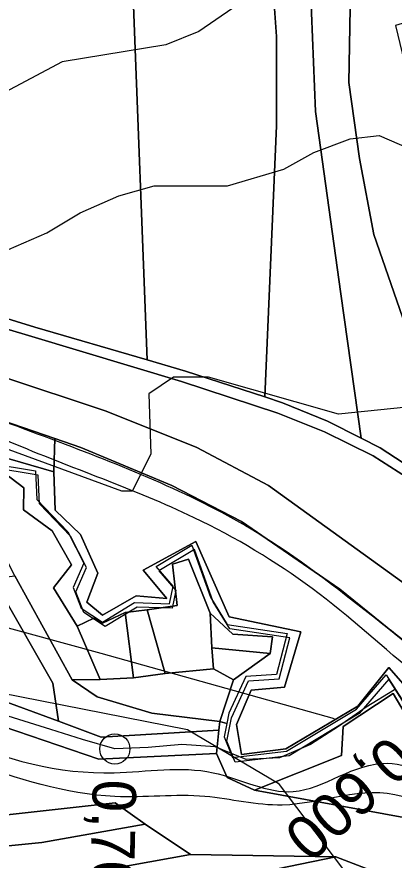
# Model space of a CAD drawing. Extents: x -510989 to -501240, y -1184665 to -1176098.
# Drawn here: x -503846.8 to -503734.2, y -1180716 to -1180464.6 of the extents above; entities that cross this region are included whole.
import ezdxf

# ---------------------------------------------------------------- set-up
doc = ezdxf.new("R2010")
doc.units = 0
for name, color, linetype in [('NAVRH_revitalizace_toku', 7, 'Continuous'), ('orna_puda', 7, 'Continuous'), ('ostatni_plocha_x_draha', 7, 'Continuous'), ('ostatni_plocha_x_neplodna_puda', 7, 'Continuous'), ('ostatni_plocha_x_ostatni_komunikace', 7, 'Continuous'), ('ostatni_plocha_x_silnice', 7, 'Continuous'), ('popis', 7, 'Continuous'), ('STAV_zaplavove_uzemi', 7, 'Continuous'), ('trasovani_toku', 7, 'Continuous'), ('trvaly_travni_porost', 7, 'Continuous'), ('vodni_plocha_x_vodni_tok_v_koryt_prir_n_upr', 7, 'Continuous'), ('vrstevnice_01', 7, 'Continuous'), ('vrstevnice_02', 7, 'Continuous')]:
    doc.layers.add(name, color=color, linetype=linetype)

msp = doc.modelspace()

# ---------------------------------------------------------------- linework, layer by layer
at = {"layer": 'NAVRH_revitalizace_toku'}
msp.add_lwpolyline([(-503969.95, -1180642.09), (-503927.27, -1180634.75), (-503867.26, -1180641.91), (-503821.69, -1180654.25), (-503752.11, -1180673.74)], dxfattribs=at)
at = {"layer": 'orna_puda'}
for points in [[(-503765.09, -1180365.76), (-503762.45, -1180381.47), (-503760.37, -1180423.43), (-503758.83, -1180463.39), (-503757.69, -1180492.82), (-503750.14, -1180547.15), (-503744.07, -1180590.17), (-503754.07, -1180585.16), (-503767.53, -1180579.65), (-503772.8, -1180577.92), (-503769.26, -1180497.09), (-503769.34, -1180470.46), (-503769.94, -1180462.16), (-503764.35, -1180461.35), (-503766.87, -1180435.22), (-503768.06, -1180376.63), (-503771.03, -1180376.52), (-503772.81, -1180368.05), (-503769.18, -1180366.9)], [(-503772.81, -1180368.05), (-503771.03, -1180376.52), (-503772.67, -1180436.87), (-503770.64, -1180452.21), (-503769.94, -1180462.16), (-503769.34, -1180470.46), (-503769.26, -1180497.09), (-503772.8, -1180577.92), (-503796.47, -1180570.18), (-503807.92, -1180566.86), (-503812.14, -1180456.03), (-503816.01, -1180376.68)]]:
    msp.add_lwpolyline(points, close=True, dxfattribs=at)
at = {"layer": 'ostatni_plocha_x_draha'}
for points in [[(-504050.38, -1180529.2), (-504011.3, -1180526.7), (-503991.91, -1180525.26), (-503972.65, -1180526.94), (-503942.7, -1180531.97), (-503920.4, -1180536.44), (-503878.69, -1180549.11), (-503842.28, -1180559.88), (-503797.62, -1180573.3), (-503768.92, -1180582.78), (-503755.03, -1180588.3), (-503740.5, -1180595.42), (-503728.04, -1180603.41), (-503696.54, -1180625.52), (-503684.47, -1180634.75), (-503671.84, -1180646.84), (-503660.86, -1180660.05), (-503645.78, -1180680.44), (-503636.8, -1180694.49), (-503624.93, -1180717.25)], [(-503536.64, -1180850.18), (-503560.57, -1180820.77), (-503579.71, -1180795.62), (-503597.29, -1180777.84), (-503641.82, -1180728.5), (-503675.8, -1180687.66), (-503699.02, -1180661.49), (-503714.51, -1180645.55), (-503771.73, -1180604.31), (-503793.07, -1180592.97), (-503820.15, -1180582.16), (-503851.54, -1180571.67), (-503897.34, -1180555.49), (-503936.67, -1180546.45), (-503962.9, -1180542.96), (-503983.6, -1180531.11), (-503992.96, -1180529.75), (-504016.96, -1180533.2), (-504032.06, -1180536.14), (-504051.35, -1180540.4)], [(-504050.53, -1180715.17), (-503994.39, -1180690.6), (-503992.99, -1180695.12), (-503985.88, -1180692.95), (-503973.84, -1180689.11), (-503957.35, -1180683.97), (-503948.66, -1180681.12), (-503928.99, -1180675.68), (-503917.92, -1180673.46), (-503909.8, -1180672), (-503892.82, -1180670.42), (-503889.47, -1180670.16), (-503878.59, -1180670.9), (-503863.19, -1180671.95), (-503822.35, -1180685.85), (-503787.22, -1180684.15), (-503784.06, -1180691.38), (-503775.83, -1180695.17), (-503729.09, -1180703.71), (-503708.13, -1180713.81), (-503705.69, -1180714.15), (-503707.85, -1180720.08)], [(-503734.33, -1180721.65), (-503751.58, -1180714.96), (-503794.99, -1180714.3), (-503808.49, -1180705.28), (-503817.5, -1180698.91), (-503854.29, -1180703), (-503854.59, -1180698.53), (-503898.88, -1180697.77), (-503920.25, -1180701.03), (-503954.25, -1180710.8), (-503989.35, -1180721.46)]]:
    msp.add_lwpolyline(points, dxfattribs=at)
at = {"layer": 'ostatni_plocha_x_neplodna_puda'}
msp.add_lwpolyline([(-503749.43, -1180676.12), (-503734.45, -1180666.3), (-503727.32, -1180678.41), (-503708.01, -1180692.34), (-503705.91, -1180699.7), (-503708.13, -1180713.81), (-503729.09, -1180703.71), (-503775.83, -1180695.17), (-503749.95, -1180684.76)], close=True, dxfattribs=at)
at = {"layer": 'ostatni_plocha_x_ostatni_komunikace'}
for points in [[(-504051.14, -1180525.96), (-504032.16, -1180524.67), (-504012.08, -1180523.31), (-503992.58, -1180522.08), (-503984.03, -1180522.66), (-503971.77, -1180523.59), (-503964.41, -1180524.89), (-503942.14, -1180528.82), (-503919.43, -1180533.57), (-503877.43, -1180546.1), (-503852.44, -1180553.76), (-503841.4, -1180557.14), (-503807.92, -1180566.86), (-503796.47, -1180570.18), (-503772.8, -1180577.92), (-503767.53, -1180579.65), (-503754.07, -1180585.16), (-503744.07, -1180590.17), (-503738.37, -1180593.05), (-503724.98, -1180601.86)], [(-503624.93, -1180717.25), (-503636.8, -1180694.49), (-503645.78, -1180680.44), (-503660.86, -1180660.05), (-503671.84, -1180646.84), (-503684.47, -1180634.75), (-503696.54, -1180625.52), (-503728.04, -1180603.41), (-503740.5, -1180595.42), (-503755.03, -1180588.3), (-503768.92, -1180582.78), (-503797.62, -1180573.3), (-503842.28, -1180559.88), (-503878.69, -1180549.11), (-503920.4, -1180536.44), (-503942.7, -1180531.97), (-503972.65, -1180526.94), (-503991.91, -1180525.26), (-504011.3, -1180526.7), (-504050.38, -1180529.2)]]:
    msp.add_lwpolyline(points, dxfattribs=at)
at = {"layer": 'ostatni_plocha_x_silnice'}
msp.add_lwpolyline([(-503723.72, -1180656.77), (-503750.38, -1180635.24), (-503779.78, -1180615.05), (-503800.58, -1180604.27), (-503827.69, -1180593), (-503835.46, -1180590.34), (-503870.6, -1180578.32), (-503902.52, -1180567.39), (-503920.01, -1180563.08), (-503939.86, -1180558.18), (-503944.5, -1180557.55), (-503945.09, -1180554.04), (-503946.18, -1180547.54), (-503951.51, -1180546.09), (-503962.9, -1180542.96), (-503936.67, -1180546.45), (-503897.34, -1180555.49), (-503851.54, -1180571.67), (-503820.15, -1180582.16), (-503793.07, -1180592.97), (-503771.73, -1180604.31), (-503714.51, -1180645.55)], dxfattribs=at)
at = {"layer": 'popis'}
msp.add_lwpolyline([(-503725.2, -1180678.58), (-503735.77, -1180662.04), (-503744.68, -1180672.27), (-503765.55, -1180684.85), (-503781.63, -1180686.73), (-503784.15, -1180680.56), (-503782.76, -1180673.52), (-503777.64, -1180662.54), (-503768.5, -1180661.98), (-503765.31, -1180649.72), (-503783.24, -1180647.04), (-503788.22, -1180638.94), (-503793.75, -1180623.42), (-503804.46, -1180629.73), (-503799.31, -1180635.59), (-503800.43, -1180640.88), (-503810.91, -1180640.54), (-503820.43, -1180646.37), (-503826.76, -1180642.14), (-503829.21, -1180635.98), (-503825.97, -1180628.76), (-503830.79, -1180619.39), (-503840.03, -1180609.81), (-503840.45, -1180601.19), (-503854.39, -1180598.91)], dxfattribs=at)
at = {"layer": 'STAV_zaplavove_uzemi'}
for points in [[(-504540.1, -1180857.4), (-504577.6, -1180869.9), (-504578.56, -1180860.28), (-504550.67, -1180843.94), (-504523.75, -1180837.2), (-504478.55, -1180823.74), (-504444.9, -1180804.51), (-504446.82, -1180793.93), (-504446.82, -1180779.51), (-504445.86, -1180755.47), (-504441.05, -1180745.85), (-504426.63, -1180754.51), (-504417.97, -1180766.04), (-504413.17, -1180777.58), (-504398.74, -1180788.16), (-504367.97, -1180786.24), (-504329.51, -1180770.85), (-504283.35, -1180754.51), (-504262.2, -1180724.7), (-504238.16, -1180694.89), (-504218.92, -1180663.15), (-504185.27, -1180631.42), (-504166.04, -1180606.42), (-504143.92, -1180591.03), (-504113.15, -1180572.76), (-504085.26, -1180570.84), (-504067.95, -1180564.11), (-504042.95, -1180584.3), (-504041.99, -1180609.3), (-504034.29, -1180620.84), (-504019.87, -1180632.38), (-503985.25, -1180627.57), (-503970.83, -1180622.77), (-503966.98, -1180607.38), (-503969.87, -1180574.69), (-503950.64, -1180559.3), (-503899.67, -1180566.99), (-503832.36, -1180592), (-503773.38, -1180619.38), (-503737.54, -1180645.61), (-503699.95, -1180679.7), (-503682.47, -1180704.18), (-503669.35, -1180719.04), (-503664.11, -1180725.16), (-503685.09, -1180722.54), (-503689.46, -1180721.66), (-503691.21, -1180741.77), (-503665.86, -1180776.74), (-503654.49, -1180807.33), (-503622.15, -1180837.93), (-503605.54, -1180857.16), (-503581.94, -1180873.77), (-503569.7, -1180887.76), (-503551.34, -1180899.12), (-503533.86, -1180905.24), (-503519.87, -1180914.86), (-503521.62, -1180886.01), (-503509.38, -1180869.4), (-503486.65, -1180862.41), (-503463.92, -1180863.28), (-503442.94, -1180864.15), (-503421.09, -1180871.15), (-503407.1, -1180879.02), (-503403.6, -1180885.13), (-503432.45, -1180912.23), (-503450.81, -1180934.96), (-503458.68, -1180948.07), (-503460.51, -1180958), (-503445.13, -1180968.57), (-503429.74, -1180958.96), (-503410.51, -1180930.11), (-503389.35, -1180907.03), (-503369.16, -1180886.84), (-503347.04, -1180874.34), (-503333.58, -1180868.57), (-503300.89, -1180867.61), (-503271.08, -1180854.15), (-503218.19, -1180816.64), (-503177.8, -1180772.41), (-503136.45, -1180737.79), (-503127.8, -1180727.21), (-503108.57, -1180722.41), (-503094.14, -1180728.18), (-503074.91, -1180728.18), (-503051.83, -1180714.71), (-503035.48, -1180702.21), (-503022.02, -1180736.83), (-503014.33, -1180767.6), (-503006.64, -1180784.91), (-502997.02, -1180789.72), (-502932.59, -1180779.14)], [(-503691.1, -1180709.63), (-503698.14, -1180689.92), (-503726.29, -1180661.77), (-503758.67, -1180635.02), (-503793.87, -1180613.9), (-503848.78, -1180591.37), (-503885.38, -1180575.88), (-503937.22, -1180564.11), (-503952.58, -1180564.11), (-503964.1, -1180580.75), (-503962.82, -1180602.51), (-503964.1, -1180625.54), (-503990.97, -1180635.78), (-504028.09, -1180635.78), (-504080.57, -1180656.26), (-504118.96, -1180675.46), (-504153.52, -1180702.34), (-504177.84, -1180745.85), (-504193.2, -1180768.89), (-504226.47, -1180789.37), (-504318.63, -1180820.09), (-504383.9, -1180844.41), (-504463.25, -1180867.44), (-504524.69, -1180885.36), (-504582.26, -1180902.78), (-504631.98, -1180942.98), (-504690.15, -1180991.64), (-504735.64, -1181042.41), (-504756.79, -1181076.26), (-504777.95, -1181112.22)], [(-504594.17, -1181642.09), (-504629.77, -1181535.28), (-504650.39, -1181443.46), (-504674.75, -1181355.39), (-504706.6, -1181265.44), (-504719.72, -1181182.99), (-504747.83, -1181113.66), (-504727.29, -1181064.42), (-504683.65, -1181020.77), (-504624.52, -1180967.28), (-504575.24, -1180927.85), (-504544.27, -1180915.18), (-504445.72, -1180881.39), (-504404.89, -1180867.31), (-504292.26, -1180829.3), (-504179.63, -1180791.29), (-504099.38, -1180734.98), (-504020.54, -1180698.37), (-503957.18, -1180675.84), (-503893.83, -1180664.58), (-503865.67, -1180678.66), (-503817.8, -1180689.92), (-503788.24, -1180689.92), (-503764.3, -1180695.55), (-503736.15, -1180687.11), (-503717.85, -1180698.37), (-503716.44, -1180708.23)], [(-502250.32, -1184002.61), (-502355.07, -1183875.41), (-502442.37, -1183790.61), (-502477.29, -1183700.82), (-502532.16, -1183578.61), (-502567.08, -1183448.91), (-502626.05, -1183402.34), (-502705.41, -1183380.59), (-502814.2, -1183349.87), (-502882.03, -1183297.39), (-502931.95, -1183237.24), (-503042.02, -1183107.97), (-503139.64, -1183018.94), (-503222.14, -1182957.59), (-503308.56, -1182839.96), (-503316.24, -1182784.92), (-503330.32, -1182756.77), (-503348.24, -1182719.65), (-503334.16, -1182651.82), (-503323.92, -1182595.5), (-503313.68, -1182526.39), (-503294.1, -1182480.5), (-503251.86, -1182396.03), (-503229.34, -1182314.37), (-503216.1, -1182227.15), (-503242.43, -1182174.5), (-503271.86, -1182129.59), (-503287.34, -1182081.58), (-503343.88, -1182028.1), (-503361.79, -1182008.91), (-503396.35, -1181952.59), (-503442.43, -1181933.39), (-503497.46, -1181888.6), (-503525.62, -1181860.44), (-503528.18, -1181837.4), (-503548.66, -1181767.01), (-503558.9, -1181729.89), (-503576.82, -1181682.53), (-503578.1, -1181621.1), (-503567.86, -1181572.46), (-503552.5, -1181536.63), (-503538.04, -1181458.36), (-503518.33, -1181411.9), (-503509.88, -1181341.51), (-503497.21, -1181207.63), (-503499.77, -1181097.56), (-503498.02, -1181031.35), (-503510.82, -1180970.85), (-503549.22, -1180952.23), (-503571.32, -1180940.6), (-503605.07, -1180937.11), (-503651.61, -1180939.44), (-503671.39, -1180917.33), (-503679.53, -1180892.89), (-503713.27, -1180871.95), (-503727.24, -1180859.15), (-503734.22, -1180833.55), (-503728.4, -1180799.81), (-503741.2, -1180770.72), (-503722.82, -1180725.17), (-503721.54, -1180703.41), (-503731.78, -1180697.01), (-503767.61, -1180699.57), (-503790.65, -1180697.01), (-503817.53, -1180697.01), (-503861.04, -1180686.77), (-503889.2, -1180675.25), (-503900.72, -1180668.85), (-503953.2, -1180679.09), (-503997.99, -1180697.01), (-504063.27, -1180722.61), (-504109.34, -1180749.49), (-504142.62, -1180776.36), (-504177.18, -1180796.84), (-504211.73, -1180817.32), (-504414.98, -1180961.5), (-504472.7, -1180998.11), (-504544.51, -1181068.5), (-504600.82, -1181143.12), (-504621.94, -1181196.62), (-504641.65, -1181267.01), (-504660.25, -1181350.62), (-504634.7, -1181398.32), (-504617.66, -1181447.72), (-504600.62, -1181492.01), (-504587, -1181548.23), (-504592.11, -1181628.29), (-504569.96, -1181682.81), (-504568.26, -1181664.07), (-504554.63, -1181621.48), (-504547.82, -1181597.63)]]:
    msp.add_spline(points, degree=3, dxfattribs=at)
at = {"layer": 'trasovani_toku'}
for p, q in [((-503734.07, -1180665.19), (-503742.59, -1180670.41)), ((-503742.59, -1180670.41), (-503750.82, -1180676.1)), ((-503846.23, -1180674.03), (-503855.78, -1180671.07)), ((-503836.68, -1180677), (-503846.23, -1180674.03)), ((-503827.16, -1180680.06), (-503836.68, -1180677)), ((-503750.82, -1180676.1), (-503759.2, -1180681.55)), ((-503817.55, -1180682.84), (-503827.16, -1180680.06)), ((-503807.56, -1180682.39), (-503817.55, -1180682.84)), ((-503797.6, -1180681.49), (-503807.56, -1180682.39)), ((-503787.63, -1180682.21), (-503797.6, -1180681.49)), ((-503778.38, -1180686), (-503787.63, -1180682.21)), ((-503759.2, -1180681.55), (-503768.39, -1180685.5)), ((-503768.39, -1180685.5), (-503778.38, -1180686))]:
    msp.add_line(p, q, dxfattribs=at)
msp.add_circle((-503817.55, -1180682.84), 4.5, dxfattribs=at)
at = {"layer": 'trvaly_travni_porost'}
for points in [[(-503757.65, -1180363.7), (-503753.52, -1180387.27), (-503746.91, -1180439.71), (-503747.73, -1180484.15), (-503744.57, -1180506.85), (-503740.31, -1180529.44), (-503729.16, -1180561.58), (-503716.52, -1180607.77), (-503724.98, -1180601.86), (-503738.37, -1180593.05), (-503744.07, -1180590.17), (-503750.14, -1180547.15), (-503757.69, -1180492.82), (-503758.83, -1180463.39), (-503760.37, -1180423.43), (-503762.45, -1180381.47), (-503765.09, -1180365.76)], [(-503816.01, -1180376.68), (-503812.14, -1180456.03), (-503807.92, -1180566.86), (-503841.4, -1180557.14), (-503852.44, -1180553.76), (-503854.17, -1180536.75), (-503860.36, -1180403.19), (-503861.57, -1180383.19)], [(-503729.53, -1180448.69), (-503725.47, -1180464.73), (-503733.78, -1180467.17), (-503723.22, -1180510.94), (-503709.35, -1180556.54), (-503695.26, -1180597.21), (-503688.13, -1180596.99), (-503679.01, -1180626.08), (-503671.81, -1180626.52), (-503669.23, -1180643.33), (-503670.51, -1180641.89), (-503682.52, -1180632.67), (-503694.15, -1180623.39), (-503716.52, -1180607.77), (-503729.16, -1180561.58), (-503740.31, -1180529.44), (-503744.57, -1180506.85), (-503747.73, -1180484.15), (-503746.91, -1180439.71)], [(-503877.13, -1180578.51), (-503870.6, -1180578.32), (-503835.46, -1180590.34), (-503835.77, -1180600.25), (-503852.67, -1180595.35), (-503866.55, -1180583.97), (-503869.62, -1180597.91), (-503868.01, -1180607.45), (-503873.83, -1180615.96), (-503877.97, -1180632.59), (-503894.93, -1180628.28), (-503897.09, -1180620.09), (-503913, -1180613.29), (-503920.21, -1180600.91), (-503919.66, -1180589.14), (-503876.03, -1180591.81)], [(-503866.63, -1180588.13), (-503858.09, -1180601.01), (-503850.61, -1180600.55), (-503844.7, -1180605.02), (-503844.77, -1180611.52), (-503836.23, -1180617.77), (-503830.46, -1180627.98), (-503835.88, -1180634.76), (-503828.82, -1180646.25), (-503821.97, -1180662.15), (-503830.28, -1180662.27), (-503847.36, -1180631.19), (-503867.47, -1180591.65)], [(-503795.6, -1180626.24), (-503789.09, -1180642.34), (-503788.58, -1180652.69), (-503788.08, -1180658.99), (-503802.53, -1180660.31), (-503807.88, -1180641.33), (-503798.96, -1180640.07), (-503800.32, -1180627.74)], [(-503877.17, -1180635), (-503847.36, -1180631.19), (-503830.28, -1180662.27), (-503822.79, -1180667.33), (-503806.5, -1180672.2), (-503786.19, -1180674.61), (-503786.48, -1180677.26), (-503821.66, -1180679.28), (-503834.36, -1180674.54), (-503836.06, -1180663.26), (-503852.2, -1180635.23), (-503878.62, -1180641.18)], [(-503852.2, -1180635.23), (-503836.06, -1180663.26), (-503834.36, -1180674.54), (-503874.46, -1180659.82), (-503882.22, -1180658.11), (-503889.6, -1180656.92), (-503892.15, -1180642.93), (-503884.47, -1180643.32), (-503878.62, -1180641.18)], [(-503814.45, -1180642.15), (-503811.99, -1180661.62), (-503821.97, -1180662.15), (-503828.82, -1180646.25), (-503823.86, -1180643.87), (-503821.2, -1180645.39)], [(-503807.88, -1180641.33), (-503802.53, -1180660.31), (-503811.99, -1180661.62), (-503814.45, -1180642.15)], [(-503789.09, -1180642.34), (-503782.33, -1180648.58), (-503770.46, -1180649.43), (-503771.24, -1180654.4), (-503788.58, -1180652.69)], [(-503788.58, -1180652.69), (-503771.24, -1180654.4), (-503782.14, -1180662.28), (-503788.08, -1180658.99)], [(-503788.08, -1180658.99), (-503782.14, -1180662.28), (-503786.19, -1180674.61), (-503806.5, -1180672.2), (-503822.79, -1180667.33), (-503830.28, -1180662.27), (-503821.97, -1180662.15), (-503811.99, -1180661.62), (-503802.53, -1180660.31)]]:
    msp.add_lwpolyline(points, close=True, dxfattribs=at)
for points in [[(-503729.42, -1180665.8), (-503735.76, -1180658.6), (-503745.03, -1180670.13), (-503766.55, -1180682.82), (-503779.74, -1180684.51), (-503781.22, -1180675.57), (-503776.89, -1180665.28), (-503766.94, -1180664.43), (-503762, -1180647.89), (-503783.44, -1180643.43), (-503793.36, -1180620.96), (-503809.07, -1180629.52), (-503802.06, -1180638.02), (-503811.21, -1180637.21), (-503821.22, -1180642.98), (-503825.94, -1180639.13), (-503822.6, -1180630.48), (-503827.82, -1180618.89), (-503835.37, -1180611.68), (-503835.77, -1180600.25), (-503835.46, -1180590.34), (-503827.69, -1180593), (-503800.58, -1180604.27), (-503779.78, -1180615.05), (-503750.38, -1180635.24), (-503723.72, -1180656.77)], [(-504043.63, -1180761.77), (-504011.5, -1180742.64), (-503975.8, -1180726.36), (-503939.39, -1180714.5), (-503902.1, -1180707.33), (-503877.16, -1180705.4), (-503854.29, -1180703), (-503817.5, -1180698.91), (-503808.49, -1180705.28), (-503839.35, -1180710.77), (-503864.26, -1180713.18), (-503883.3, -1180715.93), (-503904.17, -1180716.89), (-503942.31, -1180725.3), (-503977.3, -1180737.63), (-504004.99, -1180751.36), (-504042.72, -1180773.54)], [(-504042.72, -1180773.54), (-504004.99, -1180751.36), (-503977.3, -1180737.63), (-503942.31, -1180725.3), (-503904.17, -1180716.89), (-503883.3, -1180715.93), (-503864.26, -1180713.18), (-503839.35, -1180710.77), (-503808.49, -1180705.28), (-503794.99, -1180714.3), (-503837.47, -1180721.93), (-503874.52, -1180727.1), (-503902.61, -1180728.83), (-503932.95, -1180734.75), (-503973.31, -1180747.67), (-504005.62, -1180763.69), (-504037.66, -1180782.1)], [(-504037.66, -1180782.1), (-504005.62, -1180763.69), (-503973.31, -1180747.67), (-503932.95, -1180734.75), (-503902.61, -1180728.83), (-503874.52, -1180727.1), (-503837.47, -1180721.93), (-503794.99, -1180714.3), (-503751.58, -1180714.96), (-503776.25, -1180720.02), (-503831.21, -1180732.25), (-503865.14, -1180737.17), (-503904.29, -1180739.18), (-503932.67, -1180745.69), (-503969.51, -1180757.54), (-503998.39, -1180770.77), (-504030.03, -1180788.94), (-504063.16, -1180813.21)], [(-504063.16, -1180813.21), (-504030.03, -1180788.94), (-503998.39, -1180770.77), (-503969.51, -1180757.54), (-503932.67, -1180745.69), (-503904.29, -1180739.18), (-503865.14, -1180737.17), (-503831.21, -1180732.25), (-503776.25, -1180720.02), (-503751.58, -1180714.96), (-503734.33, -1180721.65), (-503769.03, -1180727.73), (-503813.13, -1180738.61), (-503849.83, -1180745.87), (-503870.18, -1180748.3), (-503899.27, -1180749.26), (-503931.21, -1180756.27), (-503963.78, -1180766.75), (-503992.09, -1180779.49), (-504022.36, -1180795.88), (-504041.62, -1180809.25)]]:
    msp.add_lwpolyline(points, dxfattribs=at)
at = {"layer": 'vodni_plocha_x_vodni_tok_v_koryt_prir_n_upr'}
for points in [[(-503855.18, -1180597.61), (-503841.24, -1180599.89), (-503840.82, -1180608.51), (-503831.58, -1180618.09), (-503826.76, -1180627.46), (-503830.01, -1180634.67), (-503827.55, -1180640.83), (-503821.22, -1180645.05), (-503811.7, -1180639.23), (-503801.23, -1180639.57), (-503800.1, -1180634.27), (-503805.26, -1180628.42), (-503794.55, -1180622.12), (-503789.02, -1180637.63), (-503784.04, -1180645.73), (-503766.1, -1180648.41), (-503769.3, -1180660.66), (-503778.44, -1180661.22), (-503783.56, -1180672.2), (-503784.17, -1180675.25), (-503786.19, -1180674.61), (-503782.14, -1180662.28), (-503771.24, -1180654.4), (-503770.46, -1180649.43), (-503782.33, -1180648.58), (-503789.09, -1180642.34), (-503795.6, -1180626.24), (-503800.32, -1180627.74), (-503798.96, -1180640.07), (-503807.88, -1180641.33), (-503814.45, -1180642.15), (-503821.2, -1180645.39), (-503823.86, -1180643.87), (-503828.82, -1180646.25), (-503835.88, -1180634.76), (-503830.46, -1180627.98), (-503836.23, -1180617.77), (-503844.77, -1180611.52), (-503844.7, -1180605.02), (-503850.61, -1180600.55)], [(-503852.67, -1180595.35), (-503835.77, -1180600.25), (-503835.37, -1180611.68), (-503827.82, -1180618.89), (-503822.6, -1180630.48), (-503825.94, -1180639.13), (-503821.22, -1180642.98), (-503811.21, -1180637.21), (-503802.06, -1180638.02), (-503809.07, -1180629.52), (-503793.36, -1180620.96), (-503783.44, -1180643.43), (-503762, -1180647.89), (-503766.94, -1180664.43), (-503776.89, -1180665.28), (-503781.22, -1180675.57), (-503779.74, -1180684.51), (-503766.55, -1180682.82), (-503745.03, -1180670.13), (-503735.76, -1180658.6), (-503729.42, -1180665.8)], [(-503725.2, -1180678.58), (-503735.77, -1180662.04), (-503744.68, -1180672.27), (-503765.55, -1180684.85), (-503781.63, -1180686.73), (-503784.15, -1180680.56), (-503782.76, -1180673.52), (-503777.64, -1180662.54), (-503768.5, -1180661.98), (-503765.31, -1180649.72), (-503783.24, -1180647.04), (-503788.22, -1180638.94), (-503793.75, -1180623.42), (-503804.46, -1180629.73), (-503799.31, -1180635.59), (-503800.43, -1180640.88), (-503810.91, -1180640.54), (-503820.43, -1180646.37), (-503826.76, -1180642.14), (-503829.21, -1180635.98), (-503825.97, -1180628.76), (-503830.79, -1180619.39), (-503840.03, -1180609.81), (-503840.45, -1180601.19), (-503854.39, -1180598.91)], [(-503874.46, -1180659.82), (-503834.36, -1180674.54), (-503821.66, -1180679.28), (-503786.48, -1180677.26), (-503787.22, -1180684.15), (-503822.35, -1180685.85), (-503863.19, -1180671.95)]]:
    msp.add_lwpolyline(points, dxfattribs=at)
msp.add_lwpolyline([(-503745.47, -1180670.94), (-503736.57, -1180660.72), (-503726, -1180677.26), (-503706.93, -1180692.12), (-503701.97, -1180704.97), (-503704.79, -1180711.67), (-503705.69, -1180714.15), (-503708.13, -1180713.81), (-503705.91, -1180699.7), (-503708.01, -1180692.34), (-503727.32, -1180678.41), (-503734.45, -1180666.3), (-503749.43, -1180676.12), (-503749.95, -1180684.76), (-503775.83, -1180695.17), (-503784.06, -1180691.38), (-503787.22, -1180684.15), (-503786.48, -1180677.26), (-503786.19, -1180674.61), (-503784.17, -1180675.25), (-503784.96, -1180679.23), (-503782.43, -1180685.4), (-503766.35, -1180683.52)], close=True, dxfattribs=at)
at = {"layer": 'vrstevnice_01'}
msp.add_lwpolyline([(-503851.59, -1180535), (-503837.81, -1180529), (-503827.91, -1180523), (-503816.31, -1180518), (-503805.81, -1180515), (-503783.91, -1180515), (-503767.09, -1180510), (-503758.19, -1180505), (-503747.31, -1180501), (-503738.69, -1180500), (-503717.81, -1180509)], dxfattribs=at)
at = {"layer": 'vrstevnice_02'}
for points in [[(-503782.31, -1180462), (-503792.5, -1180469), (-503802.31, -1180473), (-503833.31, -1180478), (-503852.09, -1180488), (-503863.69, -1180493), (-503871.81, -1180492), (-503879.81, -1180491), (-503893.5, -1180486), (-503901.19, -1180482), (-503917.31, -1180468), (-503928.09, -1180446)], [(-503730.41, -1180581), (-503750.81, -1180583), (-503789.59, -1180572), (-503800, -1180572), (-503807.41, -1180577), (-503806.81, -1180595), (-503812.41, -1180606), (-503815.5, -1180606), (-503859.19, -1180590), (-503883.59, -1180582), (-503905.19, -1180577), (-503940, -1180576), (-503974, -1180571), (-503987.31, -1180571), (-503997.41, -1180576), (-504020.91, -1180591), (-504031.5, -1180595), (-504057.41, -1180600)], [(-504055.09, -1180651), (-503994.81, -1180635), (-503983.31, -1180635), (-503852.09, -1180666), (-503795.91, -1180677), (-503768.81, -1180693), (-503746.91, -1180722)]]:
    msp.add_lwpolyline(points, dxfattribs=at)

# ---------------------------------------------------------------- texts
at = {"layer": 'trasovani_toku'}
for s, rotation, p in [('0,600', 222.1779, (-503735.7, -1180678.23)), ('0,700', 268.6986, (-503824.12, -1180691.83))]:
    msp.add_text(s, height=13, rotation=rotation, dxfattribs=at).set_placement(p)

doc.saveas('drawing.dxf')
